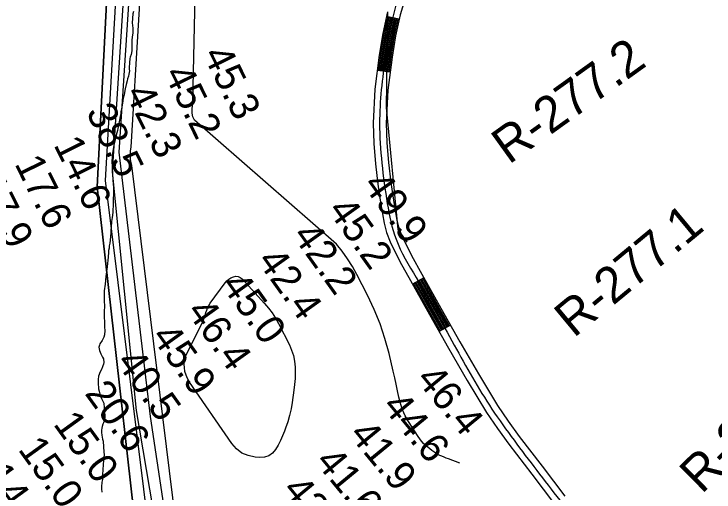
# Model space of a CAD drawing. Extents: x 3177185 to 3215018, y 812988 to 838321.
# Drawn here: x 3200064 to 3201676, y 819050 to 820151 of the extents above; entities that cross this region are included whole.
import ezdxf

# ---------------------------------------------------------------- set-up
doc = ezdxf.new("R2010")
doc.units = 0
for name, color, linetype in [('V-RIVR-RANG', 7, 'Continuous'), ('V-RIVR-RANG-IDEN', 7, 'Continuous'), ('V-ROAD-CNTR', 7, 'Continuous'), ('V-SITE-VEGE', 7, 'Continuous'), ('V-TOPO-DPTH', 7, 'Continuous'), ('V-TOPO-MAJR', 7, 'Continuous'), ('V-TOPO-MINR', 7, 'Continuous')]:
    doc.layers.add(name, color=color, linetype=linetype)

msp = doc.modelspace()

# ---------------------------------------------------------------- linework, layer by layer
at = {"layer": 'V-ROAD-CNTR'}
for p, q in [((3200950.9, 820139.2), (3200921.6, 820145.6)), ((3200930.2, 820017.4), (3200900.4, 820021.1)), ((3201007.8, 819543.4), (3200981.6, 819528.8)), ((3201069, 819434.5), (3201042.9, 819419.7))]:
    msp.add_line(p, q, dxfattribs=at)
for points in [[(3200974.5, 820222), (3200953.2, 820149.4), (3200942.6, 820101.1), (3200934.5, 820052), (3200925, 819975.7), (3200920.9, 819899.6), (3200922.2, 819854.8), (3200926, 819809.6), (3200931.5, 819763.4), (3200938.4, 819717.4), (3200945.6, 819676.2), (3200950.5, 819657), (3200957.5, 819638.5), (3200979.3, 819594.9), (3201003.1, 819551.8), (3201046.7, 819473.9), (3201090.7, 819396.1), (3201133.2, 819322.1), (3201177.2, 819249.4), (3201201.5, 819213.4), (3201227.4, 819178.2), (3201279.9, 819109.3), (3201332.5, 819040.2)], [(3200924.1, 820156.8), (3200913.1, 820106.8), (3200904.8, 820056.3), (3200895.1, 819978.3), (3200890.9, 819900), (3200892.3, 819853.1), (3200896.2, 819806.5), (3200901.8, 819759.4), (3200908.8, 819712.6), (3200916.2, 819669.9), (3200921.9, 819647.9), (3200929.9, 819626.5), (3200952.7, 819580.9), (3200976.9, 819537.2), (3201020.6, 819459.1), (3201064.6, 819381.3), (3201107.4, 819306.9), (3201151.9, 819233.2), (3201177, 819196.1), (3201203.4, 819160.2), (3201256.1, 819091.1), (3201308.5, 819022.1)], [(3200924.6, 820145), (3200916, 820106.2), (3200907.8, 820055.9), (3200903.4, 820020.8)], [(3200927.5, 820144.4), (3200919, 820105.6), (3200910.8, 820055.4), (3200906.4, 820020.4)], [(3200930.4, 820143.7), (3200921.9, 820105.1), (3200913.7, 820055), (3200909.4, 820020)], [(3200933.4, 820143.1), (3200924.9, 820104.5), (3200916.7, 820054.6), (3200912.3, 820019.6)], [(3200936.3, 820142.4), (3200927.8, 820103.9), (3200919.7, 820054.1), (3200915.3, 820019.3)], [(3200939.2, 820141.8), (3200930.8, 820103.4), (3200922.6, 820053.7), (3200918.3, 820018.9)], [(3200942.1, 820141.1), (3200933.7, 820102.8), (3200925.6, 820053.3), (3200921.3, 820018.5)], [(3200945.1, 820140.5), (3200936.7, 820102.2), (3200928.6, 820052.9), (3200924.2, 820018.2)], [(3200948, 820139.8), (3200939.6, 820101.7), (3200931.5, 820052.4), (3200927.2, 820017.8)], [(3201005.1, 819541.9), (3201044.1, 819472.4), (3201066.4, 819433)], [(3200984.2, 819530.2), (3201023.2, 819460.6), (3201045.5, 819421.2)], [(3200986.8, 819531.7), (3201025.8, 819462.1), (3201048.1, 819422.7)], [(3200989.4, 819533.2), (3201028.4, 819463.6), (3201050.7, 819424.2)], [(3200992.1, 819534.6), (3201031, 819465), (3201053.3, 819425.6)], [(3200994.7, 819536.1), (3201033.7, 819466.5), (3201055.9, 819427.1)], [(3200997.3, 819537.5), (3201036.3, 819468), (3201058.5, 819428.6)], [(3200999.9, 819539), (3201038.9, 819469.4), (3201061.1, 819430.1)], [(3201002.5, 819540.5), (3201041.5, 819470.9), (3201063.8, 819431.5)]]:
    msp.add_lwpolyline(points, dxfattribs=at)
msp.add_spline([(3201024.1, 823274.7), (3201018, 823194.2), (3201004.7, 822963.7), (3200987.4, 822858.7), (3200966.9, 822788.4), (3200937.8, 822670.8), (3200879.4, 822446.8), (3200861.2, 822331.3), (3200852.3, 822205.9), (3200846, 822103), (3200850.5, 822002.7), (3200859.8, 821900.4), (3200873.1, 821709.1), (3200906.2, 821470.9), (3200956.6, 821171.3), (3200981.8, 821020.5), (3201004.4, 820882.9), (3201024.9, 820767.6), (3201030.7, 820687.4), (3201025.1, 820574.8), (3201019.7, 820485.6), (3201009.9, 820413.7), (3200981.8, 820299.2), (3200938.6, 820153.1), (3200919.7, 820054.1), (3200905.9, 819899.8), (3200911.1, 819808), (3200923.6, 819715), (3200943.7, 819632.5), (3200990, 819544.5), (3201077.6, 819388.7), (3201164.6, 819241.3), (3201215.4, 819169.2), (3201320.5, 819031.2), (3201438.3, 818874.6), (3201472.9, 818830.2), (3201517.8, 818788.5), (3201613.7, 818704.1), (3201703.7, 818596), (3201763.8, 818510.5), (3201836.1, 818397.9), (3201859.1, 818354.2)], degree=3, dxfattribs=at)
at = {"layer": 'V-SITE-VEGE'}
for p, q in [((3200339, 820157.6), (3200337.9, 820151.5)), ((3200337.9, 820151.5), (3200336.5, 820130.8)), ((3200336.5, 820130.8), (3200337.3, 820125.2)), ((3200337.3, 820125.2), (3200337.8, 820118.7)), ((3200337.9, 820107.8), (3200336.4, 820098.1)), ((3200337.8, 820118.7), (3200337.9, 820107.8)), ((3200335.6, 820090.8), (3200335.3, 820083.1)), ((3200336.4, 820098.1), (3200335.6, 820090.8)), ((3200335.3, 820083.1), (3200335.8, 820075.5)), ((3200335.8, 820075.5), (3200335.8, 820071.4)), ((3200333.9, 820058.5), (3200331.9, 820052)), ((3200335.4, 820066.6), (3200333.9, 820058.5)), ((3200335.8, 820071.4), (3200335.4, 820066.6)), ((3200330.4, 820042.3), (3200330.1, 820036.2)), ((3200330.8, 820045.5), (3200330.4, 820042.3)), ((3200331.9, 820052), (3200330.8, 820048.7)), ((3200330.8, 820048.7), (3200330.8, 820045.5)), ((3200330.1, 820036.2), (3200329.3, 820031.3)), ((3200329.3, 820031.3), (3200329.4, 820024.1)), ((3200328.3, 820012.7), (3200327.5, 820008.3)), ((3200329.8, 820020.4), (3200328.3, 820012.7)), ((3200329.4, 820024.1), (3200329.8, 820020.4)), ((3200324.4, 819997.7), (3200322.4, 819989.2)), ((3200325.5, 820002.2), (3200324.4, 819997.7)), ((3200327.5, 820008.3), (3200325.5, 820002.2)), ((3200320.5, 819979.1), (3200318.6, 819970.6)), ((3200322.4, 819989.2), (3200320.5, 819979.1)), ((3200317.8, 819965.3), (3200315.5, 819957.2)), ((3200318.6, 819970.6), (3200317.8, 819965.3)), ((3200313.9, 819946.3), (3200312.4, 819937)), ((3200315.5, 819957.2), (3200313.9, 819946.3)), ((3200312.4, 819937), (3200310.5, 819926.4)), ((3200309, 819916.3), (3200308.2, 819910.7)), ((3200310.1, 819922.4), (3200309, 819916.3)), ((3200310.5, 819926.4), (3200310.1, 819922.4)), ((3200305.9, 819898.9), (3200303.6, 819888)), ((3200308.2, 819910.7), (3200305.9, 819898.9)), ((3200302.4, 819883.1), (3200299.3, 819872.6)), ((3200303.6, 819888), (3200302.4, 819883.1)), ((3200299.3, 819872.6), (3200297, 819861.6)), ((3200293.8, 819849.1), (3200293.1, 819844.2)), ((3200297, 819861.6), (3200293.8, 819849.1)), ((3200291.5, 819835.7), (3200290.8, 819830.5)), ((3200293.1, 819844.2), (3200291.5, 819835.7)), ((3200290, 819823.2), (3200289.8, 819811)), ((3200290.8, 819830.5), (3200290, 819823.2)), ((3200289.8, 819811), (3200289.9, 819800.5)), ((3200289.9, 819800.5), (3200290.3, 819793.3)), ((3200290.3, 819793.3), (3200290.8, 819788.4)), ((3200290.8, 819788.4), (3200290.8, 819781.5)), ((3200290.8, 819781.5), (3200291.4, 819769.8)), ((3200291.4, 819769.8), (3200292.3, 819758.9)), ((3200292.3, 819758.9), (3200293.1, 819753.3)), ((3200293.1, 819753.3), (3200293.3, 819737.1)), ((3200293.3, 819737.1), (3200292.6, 819724.2)), ((3200292.6, 819724.2), (3200292.7, 819708.4)), ((3200292.7, 819708.4), (3200292, 819701.1)), ((3200291.7, 819694.2), (3200290.2, 819682.9)), ((3200292, 819701.1), (3200291.7, 819694.2)), ((3200289, 819673.2), (3200287.9, 819659.8)), ((3200290.2, 819682.9), (3200289, 819673.2)), ((3200287.9, 819659.8), (3200287.2, 819653.8)), ((3200286.9, 819647.3), (3200285.4, 819630.3)), ((3200287.2, 819653.8), (3200286.9, 819647.3)), ((3200284.7, 819623.4), (3200283.5, 819617.3)), ((3200285.4, 819630.3), (3200284.7, 819623.4)), ((3200283.1, 819612.1), (3200282, 819606.4)), ((3200282, 819606.4), (3200282, 819601.2)), ((3200283.5, 819617.3), (3200283.1, 819612.1)), ((3200282, 819601.2), (3200280.2, 819583.8)), ((3200279.8, 819577.7), (3200279.1, 819568.8)), ((3200280.2, 819583.8), (3200279.8, 819577.7)), ((3200279.1, 819568.8), (3200275.7, 819546.5)), ((3200275.7, 819546.5), (3200273.8, 819528.7)), ((3200273.8, 819528.7), (3200272, 819513.3)), ((3200272, 819513.3), (3200272, 819506.5)), ((3200272, 819506.5), (3200271.7, 819496.8)), ((3200271.7, 819496.8), (3200272.1, 819493.5)), ((3200272.1, 819493.5), (3200272.3, 819475.3)), ((3200272, 819469.3), (3200271.6, 819460.4)), ((3200272.3, 819475.3), (3200272, 819469.3)), ((3200271.6, 819460.4), (3200272.1, 819454.3)), ((3200272.1, 819454.3), (3200272.1, 819450.7)), ((3200272.1, 819450.7), (3200272.6, 819444.2)), ((3200272.6, 819444.2), (3200272.7, 819429.7)), ((3200272.7, 819429.7), (3200273.2, 819422)), ((3200273.2, 819422), (3200272.5, 819411.9)), ((3200267, 819399.3), (3200262.2, 819391.6)), ((3200270.9, 819407), (3200267, 819399.3)), ((3200272.5, 819411.9), (3200270.9, 819407)), ((3200261, 819388.7), (3200259.4, 819383.9)), ((3200259.4, 819383.9), (3200261.1, 819376.2)), ((3200262.2, 819391.6), (3200261, 819388.7)), ((3200261.1, 819376.2), (3200264, 819368.5)), ((3200264, 819368.5), (3200268.1, 819360.9)), ((3200268.1, 819360.9), (3200270.2, 819357.3)), ((3200270.2, 819357.3), (3200271.1, 819348.4)), ((3200271.1, 819348.4), (3200270.3, 819344.3)), ((3200266, 819332.6), (3200262, 819325.3)), ((3200267.9, 819338.3), (3200266, 819332.6)), ((3200269.1, 819341.1), (3200267.9, 819338.3)), ((3200270.3, 819344.3), (3200269.1, 819341.1)), ((3200258.8, 819317.1), (3200257.7, 819309.5)), ((3200260, 819320.8), (3200258.8, 819317.1)), ((3200262, 819325.3), (3200260, 819320.8)), ((3200257.7, 819309.5), (3200257.8, 819301.4)), ((3200257.8, 819301.4), (3200259.1, 819287.6)), ((3200259.1, 819287.6), (3200260, 819282.8)), ((3200260, 819282.8), (3200262.1, 819275.9)), ((3200262.1, 819275.9), (3200262.9, 819272.3)), ((3200262.9, 819272.3), (3200265.8, 819265.5)), ((3200265.8, 819265.5), (3200270.8, 819254.6)), ((3200270.8, 819254.6), (3200272.1, 819244.1)), ((3200272.1, 819244.1), (3200272.1, 819237.6)), ((3200272.1, 819237.6), (3200273, 819227.5)), ((3200273.1, 819223.9), (3200272.8, 819215)), ((3200273, 819227.5), (3200273.1, 819223.9)), ((3200268.8, 819206.5), (3200267.2, 819201.2)), ((3200270, 819209.3), (3200268.8, 819206.5)), ((3200272.8, 819215), (3200270, 819209.3)), ((3200266.5, 819197.2), (3200265.7, 819192.3)), ((3200265.7, 819192.3), (3200265.7, 819187)), ((3200265.7, 819187), (3200266.2, 819181.4)), ((3200267.2, 819201.2), (3200266.5, 819197.2)), ((3200266.2, 819181.4), (3200267.9, 819172.1)), ((3200267.9, 819172.1), (3200269.2, 819166.9)), ((3200269.2, 819166.9), (3200271.4, 819142.2)), ((3200271.4, 819142.2), (3200271.5, 819136.2)), ((3200270.4, 819122.8), (3200269.3, 819113.5)), ((3200271.5, 819136.2), (3200270.4, 819122.8)), ((3200269.3, 819113.5), (3200269, 819101)), ((3200269, 819101), (3200268.3, 819090.8)), ((3200268.3, 819090.8), (3200268.7, 819086.4)), ((3200268, 819078.7), (3200266.8, 819073)), ((3200268.7, 819086.4), (3200268, 819078.7)), ((3200266.8, 819073), (3200265.3, 819062.1)), ((3200265.3, 819062.1), (3200265.3, 819057.7)), ((3200265.3, 819057.7), (3200266.2, 819050))]:
    msp.add_line(p, q, dxfattribs=at)
at = {"layer": 'V-TOPO-DPTH'}
msp.add_lwpolyline([(3200302.9, 820692.1), (3200255.9, 819753.6), (3200378, 818668.8), (3200455.9, 818354.8), (3199984.6, 818355.9)], dxfattribs=at)
at = {"layer": 'V-TOPO-MAJR'}
msp.add_lwpolyline([(3200559, 818354.6), (3200466.3, 818692.7), (3200460.7, 818703), (3200455.2, 818713.5), (3200378.7, 819224.4), (3200306.5, 819832.8), (3200365.1, 820738.6)], dxfattribs=at)
at = {"layer": 'V-TOPO-MINR'}
for points in [[(3201090.6, 819116.7), (3201064.3, 819126.5), (3201059.3, 819128.4), (3201054.4, 819130.3), (3201049.4, 819132.4), (3201044.5, 819134.5), (3201039.8, 819136.8), (3201035.2, 819139.4), (3201030.8, 819142.4), (3201026.5, 819145.6), (3201012.2, 819157.5), (3201007.1, 819162.1), (3201002.4, 819167), (3200998.2, 819172.3), (3200994.3, 819177.8), (3200972.2, 819212.6), (3200964.8, 819225.9), (3200958.5, 819239.5), (3200953.9, 819253.8), (3200950.2, 819268.6), (3200947.3, 819283.6), (3200944.3, 819298.6), (3200941, 819313.5), (3200937.5, 819328.4), (3200927.8, 819368.9), (3200918.1, 819403.6), (3200906.9, 819437.7), (3200893.2, 819470.9), (3200878, 819503.5), (3200853.7, 819551), (3200843.4, 819569.6), (3200832.3, 819587.6), (3200819.9, 819604.7), (3200806.7, 819621.4), (3200479.4, 819906.5), (3200476.1, 819914.5), (3200474.7, 819923), (3200474.4, 819931.9), (3200475.8, 819948), (3200493.4, 820750.7)], [(3200572.9, 818354.5), (3200472.4, 818724.6), (3200471.2, 818726.8), (3200470.6, 818727.9), (3200470, 818729.1), (3200467.9, 818733.4), (3200466.9, 818735.9), (3200466.2, 818739.8), (3200466.1, 818743.8), (3200335.3, 819802.3), (3200333.3, 819810.5), (3200332.4, 819818.9), (3200332.2, 819827.4), (3200332.8, 819836), (3200333.7, 819844.5), (3200386.9, 820725.4)], [(3200455.9, 818354.8), (3200378, 818668.8), (3200255.9, 819753.6), (3200302.9, 820692.1)], [(3200480.3, 818354.7), (3200407.2, 818704.4), (3200275, 819768), (3200328, 820692.2)], [(3200516.6, 818354.7), (3200448.2, 818677.9), (3200437.6, 818698.8), (3200346.2, 819238.2), (3200291, 819787.9), (3200349.6, 820699.9)], [(3200969.6, 819625.9), (3200956.3, 819644.4), (3200948.9, 819655.2), (3200921.6, 819935.7), (3200923.5, 820046.2), (3200924.9, 820156.8)], [(3200455.2, 819355), (3200456.5, 819358), (3200458.2, 819360.8), (3200459.8, 819363.7), (3200498.4, 819441.1), (3200500.8, 819446.6), (3200503, 819452.1), (3200504.7, 819457.8), (3200506.2, 819463.5), (3200507.8, 819469.2), (3200509.9, 819474.7), (3200512.6, 819479.9), (3200515.8, 819484.9), (3200550.2, 819532.1), (3200554.2, 819536.6), (3200558.6, 819540.6), (3200563.7, 819543.7), (3200569.2, 819546.2), (3200574.7, 819547.1), (3200580, 819546.8), (3200584.7, 819544.6), (3200589.2, 819541.3), (3200641.2, 819484.6), (3200650.2, 819473.9), (3200658.6, 819462.7), (3200666.1, 819450.9), (3200672.9, 819438.7), (3200698.1, 819389), (3200703.4, 819376.8), (3200707.5, 819364.3), (3200710, 819351.3), (3200711.4, 819338.1), (3200711.6, 819324.7), (3200711.3, 819311.3), (3200710.2, 819298), (3200708.7, 819284.6), (3200704.7, 819256.5), (3200702, 819241.4), (3200698.7, 819226.4), (3200694.4, 819211.6), (3200689.5, 819197.1), (3200687, 819190.4), (3200682.6, 819179.4), (3200677.7, 819168.6), (3200672.3, 819158.1), (3200666.4, 819147.8), (3200659.3, 819139.7), (3200651.1, 819133.5), (3200641.3, 819130.5), (3200630.5, 819129.4), (3200619.6, 819130.3), (3200603.6, 819133.9), (3200589, 819139.9), (3200576.6, 819149.6), (3200565.5, 819161.8), (3200468.5, 819303.5), (3200464, 819311.3), (3200460.3, 819319.4), (3200457.9, 819328), (3200456.4, 819336.9), (3200455, 819351.9), (3200455.2, 819355)]]:
    msp.add_lwpolyline(points, dxfattribs=at)

# ---------------------------------------------------------------- texts
at = {"layer": 'V-RIVR-RANG'}
for s, rotation, p in [('45.3', 296.1083, (3200498.2, 820058.5)), ('45.2', 296.1083, (3200408.6, 820014.3)), ('42.3', 296.1083, (3200318.9, 819970.1)), ('38.5', 296.1083, (3200229.2, 819925.8)), ('14.6', 296.2369, (3200154.6, 819850.4)), ('17.6', 296.2369, (3200064.6, 819806.7)), ('17.9', 296.2369, (3199975.1, 819762.2)), ('49.9', 305.5583, (3200865.7, 819758.1)), ('45.2', 305.5583, (3200784.7, 819699.5)), ('42.2', 305.5583, (3200703.4, 819641.2)), ('42.4', 305.5583, (3200622.2, 819582.8)), ('45.0', 305.5583, (3200539.3, 819526.8)), ('46.4', 305.5583, (3200459.8, 819466.1)), ('45.9', 305.5583, (3200378.5, 819408)), ('40.5', 305.5583, (3200297.4, 819349.4)), ('46.4', 309.4983, (3200987.8, 819309.1)), ('20.6', 305.8361, (3200225.5, 819277.1)), ('44.6', 309.4983, (3200909.6, 819246.7)), ('15.0', 305.8361, (3200153.1, 819206.6)), ('41.9', 309.4983, (3200833.6, 819181.7)), ('15.0', 305.8361, (3200071.9, 819148.2)), ('41.6', 309.4983, (3200755.6, 819119.1)), ('14.8', 305.8361, (3199992.1, 819087.9)), ('42.3', 309.4983, (3200679.8, 819053.9))]:
    msp.add_text(s, height=67, rotation=rotation, dxfattribs=at).set_placement(p)
at = {"layer": 'V-RIVR-RANG-IDEN'}
for s, rotation, p in [('R-277.2', 35.6986, (3201203.4, 819803.4)), ('R-277.1', 39.6416, (3201352.9, 819403.8)), ('R-277.0', 44.7992, (3201647.6, 819043.8))]:
    msp.add_text(s, height=83, rotation=rotation, dxfattribs=at).set_placement(p)

doc.saveas('drawing.dxf')
